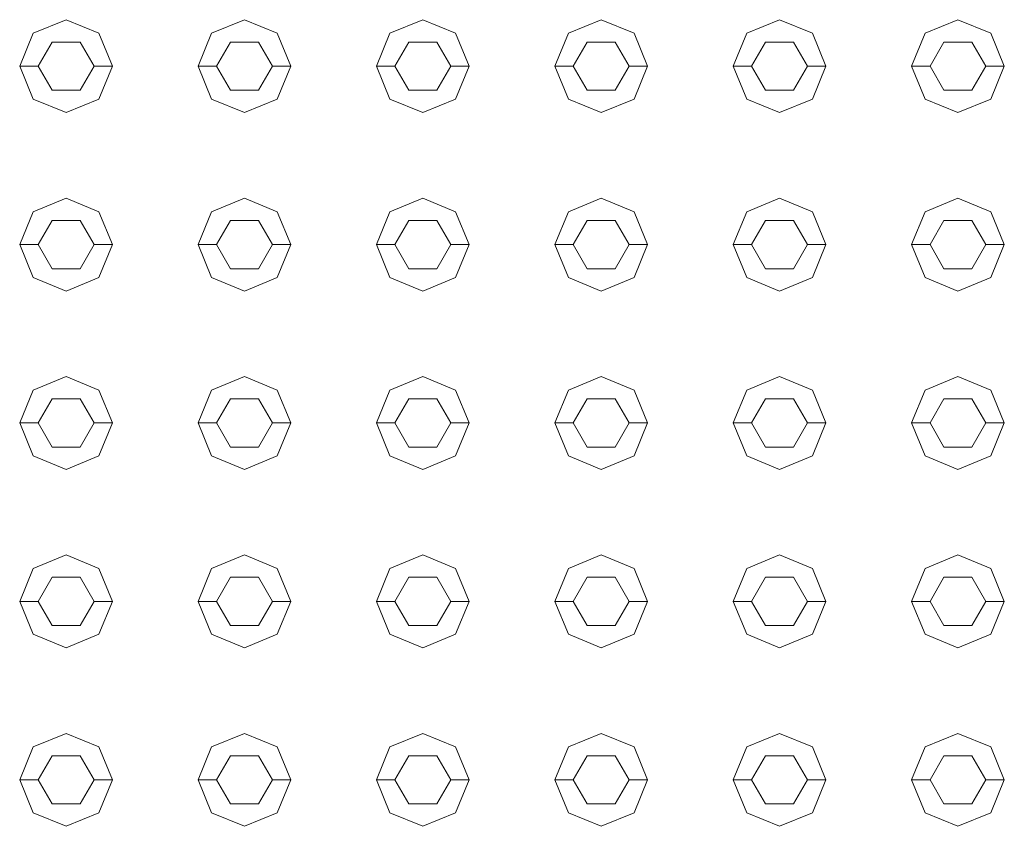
# Model space of a CAD drawing. Header units: millimetres. Extents: x 2 to 902, y -447 to 199.
# Tile 495 of 656: x 20.092 to 20.622, y 159.678 to 160.112. Entities that reach past the tile are written whole.
import ezdxf

# ---------------------------------------------------------------- set-up
doc = ezdxf.new("R2010")
doc.units = ezdxf.units.MM
doc.header["$MEASUREMENT"] = 0
doc.layers.add('IFC-Elemento construtivo genérico-Contorno', color=253, linetype='Continuous', lineweight=5)

msp = doc.modelspace()

# ---------------------------------------------------------------- linework, layer by layer
at = {"layer": 'IFC-Elemento construtivo genérico-Contorno', "color": 7, "lineweight": 5}
for p, q in [((20.09943, 160.10511), (20.11711, 160.11243)), ((20.09943, 160.10511), (20.11711, 160.11243)), ((20.11711, 160.11243), (20.13478, 160.10511)), ((20.11711, 160.11243), (20.13478, 160.10511)), ((20.19543, 160.10511), (20.21311, 160.11243)), ((20.19543, 160.10511), (20.21311, 160.11243)), ((20.21311, 160.11243), (20.23078, 160.10511)), ((20.21311, 160.11243), (20.23078, 160.10511)), ((20.29143, 160.10511), (20.30911, 160.11243)), ((20.29143, 160.10511), (20.30911, 160.11243)), ((20.30911, 160.11243), (20.32678, 160.10511)), ((20.30911, 160.11243), (20.32678, 160.10511)), ((20.38743, 160.10511), (20.4051, 160.11243)), ((20.38743, 160.10511), (20.4051, 160.11243)), ((20.4051, 160.11243), (20.42279, 160.10511)), ((20.4051, 160.11243), (20.42279, 160.10511)), ((20.48343, 160.10511), (20.50111, 160.11243)), ((20.48343, 160.10511), (20.50111, 160.11243)), ((20.50111, 160.11243), (20.51878, 160.10511)), ((20.50111, 160.11243), (20.51878, 160.10511)), ((20.57943, 160.10511), (20.59711, 160.11243)), ((20.57943, 160.10511), (20.59711, 160.11243)), ((20.59711, 160.11243), (20.61478, 160.10511)), ((20.59711, 160.11243), (20.61478, 160.10511)), ((20.09211, 160.08743), (20.09943, 160.10511)), ((20.09211, 160.08743), (20.09943, 160.10511)), ((20.13478, 160.10511), (20.14211, 160.08743)), ((20.13478, 160.10511), (20.14211, 160.08743)), ((20.18811, 160.08743), (20.19543, 160.10511)), ((20.18811, 160.08743), (20.19543, 160.10511)), ((20.23078, 160.10511), (20.23811, 160.08743)), ((20.23078, 160.10511), (20.23811, 160.08743)), ((20.28411, 160.08743), (20.29143, 160.10511)), ((20.28411, 160.08743), (20.29143, 160.10511)), ((20.32678, 160.10511), (20.33411, 160.08743)), ((20.32678, 160.10511), (20.33411, 160.08743)), ((20.3801, 160.08743), (20.38743, 160.10511)), ((20.3801, 160.08743), (20.38743, 160.10511)), ((20.42279, 160.10511), (20.4301, 160.08743)), ((20.42279, 160.10511), (20.4301, 160.08743)), ((20.47611, 160.08743), (20.48343, 160.10511)), ((20.47611, 160.08743), (20.48343, 160.10511)), ((20.51878, 160.10511), (20.52611, 160.08743)), ((20.51878, 160.10511), (20.52611, 160.08743)), ((20.57211, 160.08743), (20.57943, 160.10511)), ((20.57211, 160.08743), (20.57943, 160.10511)), ((20.61478, 160.10511), (20.62211, 160.08743)), ((20.61478, 160.10511), (20.62211, 160.08743)), ((20.10211, 160.08743), (20.10961, 160.10042)), ((20.10211, 160.08743), (20.10961, 160.10042)), ((20.10961, 160.10042), (20.12461, 160.10042)), ((20.10961, 160.10042), (20.12461, 160.10042)), ((20.12461, 160.10042), (20.13211, 160.08743)), ((20.12461, 160.10042), (20.13211, 160.08743)), ((20.19811, 160.08743), (20.20561, 160.10042)), ((20.19811, 160.08743), (20.20561, 160.10042)), ((20.20561, 160.10042), (20.22061, 160.10042)), ((20.20561, 160.10042), (20.22061, 160.10042)), ((20.22061, 160.10042), (20.22811, 160.08743)), ((20.22061, 160.10042), (20.22811, 160.08743)), ((20.29411, 160.08743), (20.30161, 160.10042)), ((20.29411, 160.08743), (20.30161, 160.10042)), ((20.30161, 160.10042), (20.31661, 160.10042)), ((20.30161, 160.10042), (20.31661, 160.10042)), ((20.31661, 160.10042), (20.32411, 160.08743)), ((20.31661, 160.10042), (20.32411, 160.08743)), ((20.3901, 160.08743), (20.3976, 160.10042)), ((20.3901, 160.08743), (20.3976, 160.10042)), ((20.3976, 160.10042), (20.4126, 160.10042)), ((20.3976, 160.10042), (20.4126, 160.10042)), ((20.4126, 160.10042), (20.4201, 160.08743)), ((20.4126, 160.10042), (20.4201, 160.08743)), ((20.48611, 160.08743), (20.49361, 160.10042)), ((20.48611, 160.08743), (20.49361, 160.10042)), ((20.49361, 160.10042), (20.50861, 160.10042)), ((20.49361, 160.10042), (20.50861, 160.10042)), ((20.50861, 160.10042), (20.51611, 160.08743)), ((20.50861, 160.10042), (20.51611, 160.08743)), ((20.58211, 160.08743), (20.58961, 160.10042)), ((20.58211, 160.08743), (20.58961, 160.10042)), ((20.58961, 160.10042), (20.60461, 160.10042)), ((20.58961, 160.10042), (20.60461, 160.10042)), ((20.60461, 160.10042), (20.61211, 160.08743)), ((20.60461, 160.10042), (20.61211, 160.08743)), ((20.09211, 160.08743), (20.10211, 160.08743)), ((20.09211, 160.08743), (20.09943, 160.06975)), ((20.09211, 160.08743), (20.10211, 160.08743)), ((20.09211, 160.08743), (20.09943, 160.06975)), ((20.10211, 160.08743), (20.10961, 160.07444)), ((20.10211, 160.08743), (20.10961, 160.07444)), ((20.12461, 160.07444), (20.13211, 160.08743)), ((20.12461, 160.07444), (20.13211, 160.08743)), ((20.13211, 160.08743), (20.14211, 160.08743)), ((20.13211, 160.08743), (20.14211, 160.08743)), ((20.13478, 160.06975), (20.14211, 160.08743)), ((20.13478, 160.06975), (20.14211, 160.08743)), ((20.18811, 160.08743), (20.19811, 160.08743)), ((20.18811, 160.08743), (20.19543, 160.06975)), ((20.18811, 160.08743), (20.19811, 160.08743)), ((20.18811, 160.08743), (20.19543, 160.06975)), ((20.19811, 160.08743), (20.20561, 160.07444)), ((20.19811, 160.08743), (20.20561, 160.07444)), ((20.22061, 160.07444), (20.22811, 160.08743)), ((20.22061, 160.07444), (20.22811, 160.08743)), ((20.22811, 160.08743), (20.23811, 160.08743)), ((20.22811, 160.08743), (20.23811, 160.08743)), ((20.23078, 160.06975), (20.23811, 160.08743)), ((20.23078, 160.06975), (20.23811, 160.08743)), ((20.28411, 160.08743), (20.29411, 160.08743)), ((20.28411, 160.08743), (20.29143, 160.06975)), ((20.28411, 160.08743), (20.29411, 160.08743)), ((20.28411, 160.08743), (20.29143, 160.06975)), ((20.29411, 160.08743), (20.30161, 160.07444)), ((20.29411, 160.08743), (20.30161, 160.07444)), ((20.31661, 160.07444), (20.32411, 160.08743)), ((20.31661, 160.07444), (20.32411, 160.08743)), ((20.32411, 160.08743), (20.33411, 160.08743)), ((20.32411, 160.08743), (20.33411, 160.08743)), ((20.32678, 160.06975), (20.33411, 160.08743)), ((20.32678, 160.06975), (20.33411, 160.08743)), ((20.3801, 160.08743), (20.3901, 160.08743)), ((20.3801, 160.08743), (20.38743, 160.06975)), ((20.3801, 160.08743), (20.3901, 160.08743)), ((20.3801, 160.08743), (20.38743, 160.06975)), ((20.3901, 160.08743), (20.3976, 160.07444)), ((20.3901, 160.08743), (20.3976, 160.07444)), ((20.4126, 160.07444), (20.4201, 160.08743)), ((20.4126, 160.07444), (20.4201, 160.08743)), ((20.4201, 160.08743), (20.4301, 160.08743)), ((20.4201, 160.08743), (20.4301, 160.08743)), ((20.42279, 160.06975), (20.4301, 160.08743)), ((20.42279, 160.06975), (20.4301, 160.08743)), ((20.47611, 160.08743), (20.48611, 160.08743)), ((20.47611, 160.08743), (20.48343, 160.06975)), ((20.47611, 160.08743), (20.48611, 160.08743)), ((20.47611, 160.08743), (20.48343, 160.06975)), ((20.48611, 160.08743), (20.49361, 160.07444)), ((20.48611, 160.08743), (20.49361, 160.07444)), ((20.50861, 160.07444), (20.51611, 160.08743)), ((20.50861, 160.07444), (20.51611, 160.08743)), ((20.51611, 160.08743), (20.52611, 160.08743)), ((20.51611, 160.08743), (20.52611, 160.08743)), ((20.51878, 160.06975), (20.52611, 160.08743)), ((20.51878, 160.06975), (20.52611, 160.08743)), ((20.57211, 160.08743), (20.58211, 160.08743)), ((20.57211, 160.08743), (20.57943, 160.06975)), ((20.57211, 160.08743), (20.58211, 160.08743)), ((20.57211, 160.08743), (20.57943, 160.06975)), ((20.58211, 160.08743), (20.58961, 160.07444)), ((20.58211, 160.08743), (20.58961, 160.07444)), ((20.60461, 160.07444), (20.61211, 160.08743)), ((20.60461, 160.07444), (20.61211, 160.08743)), ((20.61211, 160.08743), (20.62211, 160.08743)), ((20.61211, 160.08743), (20.62211, 160.08743)), ((20.61478, 160.06975), (20.62211, 160.08743)), ((20.61478, 160.06975), (20.62211, 160.08743)), ((20.10961, 160.07444), (20.12461, 160.07444)), ((20.10961, 160.07444), (20.12461, 160.07444)), ((20.20561, 160.07444), (20.22061, 160.07444)), ((20.20561, 160.07444), (20.22061, 160.07444)), ((20.30161, 160.07444), (20.31661, 160.07444)), ((20.30161, 160.07444), (20.31661, 160.07444)), ((20.3976, 160.07444), (20.4126, 160.07444)), ((20.3976, 160.07444), (20.4126, 160.07444)), ((20.49361, 160.07444), (20.50861, 160.07444)), ((20.49361, 160.07444), (20.50861, 160.07444)), ((20.58961, 160.07444), (20.60461, 160.07444)), ((20.58961, 160.07444), (20.60461, 160.07444)), ((20.09943, 160.06975), (20.11711, 160.06243)), ((20.09943, 160.06975), (20.11711, 160.06243)), ((20.11711, 160.06243), (20.13478, 160.06975)), ((20.11711, 160.06243), (20.13478, 160.06975)), ((20.19543, 160.06975), (20.21311, 160.06243)), ((20.19543, 160.06975), (20.21311, 160.06243)), ((20.21311, 160.06243), (20.23078, 160.06975)), ((20.21311, 160.06243), (20.23078, 160.06975)), ((20.29143, 160.06975), (20.30911, 160.06243)), ((20.29143, 160.06975), (20.30911, 160.06243)), ((20.30911, 160.06243), (20.32678, 160.06975)), ((20.30911, 160.06243), (20.32678, 160.06975)), ((20.38743, 160.06975), (20.4051, 160.06243)), ((20.38743, 160.06975), (20.4051, 160.06243)), ((20.4051, 160.06243), (20.42279, 160.06975)), ((20.4051, 160.06243), (20.42279, 160.06975)), ((20.48343, 160.06975), (20.50111, 160.06243)), ((20.48343, 160.06975), (20.50111, 160.06243)), ((20.50111, 160.06243), (20.51878, 160.06975)), ((20.50111, 160.06243), (20.51878, 160.06975)), ((20.57943, 160.06975), (20.59711, 160.06243)), ((20.57943, 160.06975), (20.59711, 160.06243)), ((20.59711, 160.06243), (20.61478, 160.06975)), ((20.59711, 160.06243), (20.61478, 160.06975)), ((20.09943, 160.00911), (20.11711, 160.01643)), ((20.09943, 160.00911), (20.11711, 160.01643)), ((20.11711, 160.01643), (20.13478, 160.00911)), ((20.11711, 160.01643), (20.13478, 160.00911)), ((20.19543, 160.00911), (20.21311, 160.01643)), ((20.19543, 160.00911), (20.21311, 160.01643)), ((20.21311, 160.01643), (20.23078, 160.00911)), ((20.21311, 160.01643), (20.23078, 160.00911)), ((20.29143, 160.00911), (20.30911, 160.01643)), ((20.29143, 160.00911), (20.30911, 160.01643)), ((20.30911, 160.01643), (20.32678, 160.00911)), ((20.30911, 160.01643), (20.32678, 160.00911)), ((20.38743, 160.00911), (20.4051, 160.01643)), ((20.38743, 160.00911), (20.4051, 160.01643)), ((20.4051, 160.01643), (20.42279, 160.00911)), ((20.4051, 160.01643), (20.42279, 160.00911)), ((20.48343, 160.00911), (20.50111, 160.01643)), ((20.48343, 160.00911), (20.50111, 160.01643)), ((20.50111, 160.01643), (20.51878, 160.00911)), ((20.50111, 160.01643), (20.51878, 160.00911)), ((20.57943, 160.00911), (20.59711, 160.01643)), ((20.57943, 160.00911), (20.59711, 160.01643)), ((20.59711, 160.01643), (20.61478, 160.00911)), ((20.59711, 160.01643), (20.61478, 160.00911)), ((20.09211, 159.99143), (20.09943, 160.00911)), ((20.09211, 159.99143), (20.09943, 160.00911)), ((20.13478, 160.00911), (20.14211, 159.99143)), ((20.13478, 160.00911), (20.14211, 159.99143)), ((20.18811, 159.99143), (20.19543, 160.00911)), ((20.18811, 159.99143), (20.19543, 160.00911)), ((20.23078, 160.00911), (20.23811, 159.99143)), ((20.23078, 160.00911), (20.23811, 159.99143)), ((20.28411, 159.99143), (20.29143, 160.00911)), ((20.28411, 159.99143), (20.29143, 160.00911)), ((20.32678, 160.00911), (20.33411, 159.99143)), ((20.32678, 160.00911), (20.33411, 159.99143)), ((20.3801, 159.99143), (20.38743, 160.00911)), ((20.3801, 159.99143), (20.38743, 160.00911)), ((20.42279, 160.00911), (20.4301, 159.99143)), ((20.42279, 160.00911), (20.4301, 159.99143)), ((20.47611, 159.99143), (20.48343, 160.00911)), ((20.47611, 159.99143), (20.48343, 160.00911)), ((20.51878, 160.00911), (20.52611, 159.99143)), ((20.51878, 160.00911), (20.52611, 159.99143)), ((20.57211, 159.99143), (20.57943, 160.00911)), ((20.57211, 159.99143), (20.57943, 160.00911)), ((20.61478, 160.00911), (20.62211, 159.99143)), ((20.61478, 160.00911), (20.62211, 159.99143)), ((20.10211, 159.99143), (20.10961, 160.00442)), ((20.10211, 159.99143), (20.10961, 160.00442)), ((20.10961, 160.00442), (20.12461, 160.00442)), ((20.10961, 160.00442), (20.12461, 160.00442)), ((20.12461, 160.00442), (20.13211, 159.99143)), ((20.12461, 160.00442), (20.13211, 159.99143)), ((20.19811, 159.99143), (20.20561, 160.00442)), ((20.19811, 159.99143), (20.20561, 160.00442)), ((20.20561, 160.00442), (20.22061, 160.00442)), ((20.20561, 160.00442), (20.22061, 160.00442)), ((20.22061, 160.00442), (20.22811, 159.99143)), ((20.22061, 160.00442), (20.22811, 159.99143)), ((20.29411, 159.99143), (20.30161, 160.00442)), ((20.29411, 159.99143), (20.30161, 160.00442)), ((20.30161, 160.00442), (20.31661, 160.00442)), ((20.30161, 160.00442), (20.31661, 160.00442)), ((20.31661, 160.00442), (20.32411, 159.99143)), ((20.31661, 160.00442), (20.32411, 159.99143)), ((20.3901, 159.99143), (20.3976, 160.00442)), ((20.3901, 159.99143), (20.3976, 160.00442)), ((20.3976, 160.00442), (20.4126, 160.00442)), ((20.3976, 160.00442), (20.4126, 160.00442)), ((20.4126, 160.00442), (20.4201, 159.99143)), ((20.4126, 160.00442), (20.4201, 159.99143)), ((20.48611, 159.99143), (20.49361, 160.00442)), ((20.48611, 159.99143), (20.49361, 160.00442)), ((20.49361, 160.00442), (20.50861, 160.00442)), ((20.49361, 160.00442), (20.50861, 160.00442)), ((20.50861, 160.00442), (20.51611, 159.99143)), ((20.50861, 160.00442), (20.51611, 159.99143)), ((20.58211, 159.99143), (20.58961, 160.00442)), ((20.58211, 159.99143), (20.58961, 160.00442)), ((20.58961, 160.00442), (20.60461, 160.00442)), ((20.58961, 160.00442), (20.60461, 160.00442)), ((20.60461, 160.00442), (20.61211, 159.99143)), ((20.60461, 160.00442), (20.61211, 159.99143)), ((20.09211, 159.99143), (20.10211, 159.99143)), ((20.09211, 159.99143), (20.09943, 159.97375)), ((20.09211, 159.99143), (20.10211, 159.99143)), ((20.09211, 159.99143), (20.09943, 159.97375)), ((20.10211, 159.99143), (20.10961, 159.97844)), ((20.10211, 159.99143), (20.10961, 159.97844)), ((20.12461, 159.97844), (20.13211, 159.99143)), ((20.12461, 159.97844), (20.13211, 159.99143)), ((20.13211, 159.99143), (20.14211, 159.99143)), ((20.13211, 159.99143), (20.14211, 159.99143)), ((20.13478, 159.97375), (20.14211, 159.99143)), ((20.13478, 159.97375), (20.14211, 159.99143)), ((20.18811, 159.99143), (20.19811, 159.99143)), ((20.18811, 159.99143), (20.19543, 159.97375)), ((20.18811, 159.99143), (20.19811, 159.99143)), ((20.18811, 159.99143), (20.19543, 159.97375)), ((20.19811, 159.99143), (20.20561, 159.97844)), ((20.19811, 159.99143), (20.20561, 159.97844)), ((20.22061, 159.97844), (20.22811, 159.99143)), ((20.22061, 159.97844), (20.22811, 159.99143)), ((20.22811, 159.99143), (20.23811, 159.99143)), ((20.22811, 159.99143), (20.23811, 159.99143)), ((20.23078, 159.97375), (20.23811, 159.99143)), ((20.23078, 159.97375), (20.23811, 159.99143)), ((20.28411, 159.99143), (20.29411, 159.99143)), ((20.28411, 159.99143), (20.29143, 159.97375)), ((20.28411, 159.99143), (20.29411, 159.99143)), ((20.28411, 159.99143), (20.29143, 159.97375)), ((20.29411, 159.99143), (20.30161, 159.97844)), ((20.29411, 159.99143), (20.30161, 159.97844)), ((20.31661, 159.97844), (20.32411, 159.99143)), ((20.31661, 159.97844), (20.32411, 159.99143)), ((20.32411, 159.99143), (20.33411, 159.99143)), ((20.32411, 159.99143), (20.33411, 159.99143)), ((20.32678, 159.97375), (20.33411, 159.99143)), ((20.32678, 159.97375), (20.33411, 159.99143)), ((20.3801, 159.99143), (20.3901, 159.99143)), ((20.3801, 159.99143), (20.38743, 159.97375)), ((20.3801, 159.99143), (20.3901, 159.99143)), ((20.3801, 159.99143), (20.38743, 159.97375)), ((20.3901, 159.99143), (20.3976, 159.97844)), ((20.3901, 159.99143), (20.3976, 159.97844)), ((20.4126, 159.97844), (20.4201, 159.99143)), ((20.4126, 159.97844), (20.4201, 159.99143)), ((20.4201, 159.99143), (20.4301, 159.99143)), ((20.4201, 159.99143), (20.4301, 159.99143)), ((20.42279, 159.97375), (20.4301, 159.99143)), ((20.42279, 159.97375), (20.4301, 159.99143)), ((20.47611, 159.99143), (20.48611, 159.99143)), ((20.47611, 159.99143), (20.48343, 159.97375)), ((20.47611, 159.99143), (20.48611, 159.99143)), ((20.47611, 159.99143), (20.48343, 159.97375)), ((20.48611, 159.99143), (20.49361, 159.97844)), ((20.48611, 159.99143), (20.49361, 159.97844)), ((20.50861, 159.97844), (20.51611, 159.99143)), ((20.50861, 159.97844), (20.51611, 159.99143)), ((20.51611, 159.99143), (20.52611, 159.99143)), ((20.51611, 159.99143), (20.52611, 159.99143)), ((20.51878, 159.97375), (20.52611, 159.99143)), ((20.51878, 159.97375), (20.52611, 159.99143)), ((20.57211, 159.99143), (20.58211, 159.99143)), ((20.57211, 159.99143), (20.57943, 159.97375)), ((20.57211, 159.99143), (20.58211, 159.99143)), ((20.57211, 159.99143), (20.57943, 159.97375)), ((20.58211, 159.99143), (20.58961, 159.97844)), ((20.58211, 159.99143), (20.58961, 159.97844)), ((20.60461, 159.97844), (20.61211, 159.99143)), ((20.60461, 159.97844), (20.61211, 159.99143)), ((20.61211, 159.99143), (20.62211, 159.99143)), ((20.61211, 159.99143), (20.62211, 159.99143)), ((20.61478, 159.97375), (20.62211, 159.99143)), ((20.61478, 159.97375), (20.62211, 159.99143)), ((20.10961, 159.97844), (20.12461, 159.97844)), ((20.10961, 159.97844), (20.12461, 159.97844)), ((20.20561, 159.97844), (20.22061, 159.97844)), ((20.20561, 159.97844), (20.22061, 159.97844)), ((20.30161, 159.97844), (20.31661, 159.97844)), ((20.30161, 159.97844), (20.31661, 159.97844)), ((20.3976, 159.97844), (20.4126, 159.97844)), ((20.3976, 159.97844), (20.4126, 159.97844)), ((20.49361, 159.97844), (20.50861, 159.97844)), ((20.49361, 159.97844), (20.50861, 159.97844)), ((20.58961, 159.97844), (20.60461, 159.97844)), ((20.58961, 159.97844), (20.60461, 159.97844)), ((20.09943, 159.97375), (20.11711, 159.96643)), ((20.09943, 159.97375), (20.11711, 159.96643)), ((20.11711, 159.96643), (20.13478, 159.97375)), ((20.11711, 159.96643), (20.13478, 159.97375)), ((20.19543, 159.97375), (20.21311, 159.96643)), ((20.19543, 159.97375), (20.21311, 159.96643)), ((20.21311, 159.96643), (20.23078, 159.97375)), ((20.21311, 159.96643), (20.23078, 159.97375)), ((20.29143, 159.97375), (20.30911, 159.96643)), ((20.29143, 159.97375), (20.30911, 159.96643)), ((20.30911, 159.96643), (20.32678, 159.97375)), ((20.30911, 159.96643), (20.32678, 159.97375)), ((20.38743, 159.97375), (20.4051, 159.96643)), ((20.38743, 159.97375), (20.4051, 159.96643)), ((20.4051, 159.96643), (20.42279, 159.97375)), ((20.4051, 159.96643), (20.42279, 159.97375)), ((20.48343, 159.97375), (20.50111, 159.96643)), ((20.48343, 159.97375), (20.50111, 159.96643)), ((20.50111, 159.96643), (20.51878, 159.97375)), ((20.50111, 159.96643), (20.51878, 159.97375)), ((20.57943, 159.97375), (20.59711, 159.96643)), ((20.57943, 159.97375), (20.59711, 159.96643)), ((20.59711, 159.96643), (20.61478, 159.97375)), ((20.59711, 159.96643), (20.61478, 159.97375)), ((20.09943, 159.91311), (20.11711, 159.92043)), ((20.09943, 159.91311), (20.11711, 159.92043)), ((20.11711, 159.92043), (20.13478, 159.91311)), ((20.11711, 159.92043), (20.13478, 159.91311)), ((20.19543, 159.91311), (20.21311, 159.92043)), ((20.19543, 159.91311), (20.21311, 159.92043)), ((20.21311, 159.92043), (20.23078, 159.91311)), ((20.21311, 159.92043), (20.23078, 159.91311)), ((20.29143, 159.91311), (20.30911, 159.92043)), ((20.29143, 159.91311), (20.30911, 159.92043)), ((20.30911, 159.92043), (20.32678, 159.91311)), ((20.30911, 159.92043), (20.32678, 159.91311)), ((20.38743, 159.91311), (20.4051, 159.92043)), ((20.38743, 159.91311), (20.4051, 159.92043)), ((20.4051, 159.92043), (20.42279, 159.91311)), ((20.4051, 159.92043), (20.42279, 159.91311)), ((20.48343, 159.91311), (20.50111, 159.92043)), ((20.48343, 159.91311), (20.50111, 159.92043)), ((20.50111, 159.92043), (20.51878, 159.91311)), ((20.50111, 159.92043), (20.51878, 159.91311)), ((20.57943, 159.91311), (20.59711, 159.92043)), ((20.57943, 159.91311), (20.59711, 159.92043)), ((20.59711, 159.92043), (20.61478, 159.91311)), ((20.59711, 159.92043), (20.61478, 159.91311)), ((20.09211, 159.89543), (20.09943, 159.91311)), ((20.09211, 159.89543), (20.09943, 159.91311)), ((20.13478, 159.91311), (20.14211, 159.89543)), ((20.13478, 159.91311), (20.14211, 159.89543)), ((20.18811, 159.89543), (20.19543, 159.91311)), ((20.18811, 159.89543), (20.19543, 159.91311)), ((20.23078, 159.91311), (20.23811, 159.89543)), ((20.23078, 159.91311), (20.23811, 159.89543)), ((20.28411, 159.89543), (20.29143, 159.91311)), ((20.28411, 159.89543), (20.29143, 159.91311)), ((20.32678, 159.91311), (20.33411, 159.89543)), ((20.32678, 159.91311), (20.33411, 159.89543)), ((20.3801, 159.89543), (20.38743, 159.91311)), ((20.3801, 159.89543), (20.38743, 159.91311)), ((20.42279, 159.91311), (20.4301, 159.89543)), ((20.42279, 159.91311), (20.4301, 159.89543)), ((20.47611, 159.89543), (20.48343, 159.91311)), ((20.47611, 159.89543), (20.48343, 159.91311)), ((20.51878, 159.91311), (20.52611, 159.89543)), ((20.51878, 159.91311), (20.52611, 159.89543)), ((20.57211, 159.89543), (20.57943, 159.91311)), ((20.57211, 159.89543), (20.57943, 159.91311)), ((20.61478, 159.91311), (20.62211, 159.89543)), ((20.61478, 159.91311), (20.62211, 159.89543)), ((20.10211, 159.89543), (20.10961, 159.90842)), ((20.10211, 159.89543), (20.10961, 159.90842)), ((20.10961, 159.90842), (20.12461, 159.90842)), ((20.10961, 159.90842), (20.12461, 159.90842)), ((20.12461, 159.90842), (20.13211, 159.89543)), ((20.12461, 159.90842), (20.13211, 159.89543)), ((20.19811, 159.89543), (20.20561, 159.90842)), ((20.19811, 159.89543), (20.20561, 159.90842)), ((20.20561, 159.90842), (20.22061, 159.90842)), ((20.20561, 159.90842), (20.22061, 159.90842)), ((20.22061, 159.90842), (20.22811, 159.89543)), ((20.22061, 159.90842), (20.22811, 159.89543)), ((20.29411, 159.89543), (20.30161, 159.90842)), ((20.29411, 159.89543), (20.30161, 159.90842)), ((20.30161, 159.90842), (20.31661, 159.90842)), ((20.30161, 159.90842), (20.31661, 159.90842)), ((20.31661, 159.90842), (20.32411, 159.89543)), ((20.31661, 159.90842), (20.32411, 159.89543)), ((20.3901, 159.89543), (20.3976, 159.90842)), ((20.3901, 159.89543), (20.3976, 159.90842)), ((20.3976, 159.90842), (20.4126, 159.90842)), ((20.3976, 159.90842), (20.4126, 159.90842)), ((20.4126, 159.90842), (20.4201, 159.89543)), ((20.4126, 159.90842), (20.4201, 159.89543)), ((20.48611, 159.89543), (20.49361, 159.90842)), ((20.48611, 159.89543), (20.49361, 159.90842)), ((20.49361, 159.90842), (20.50861, 159.90842)), ((20.49361, 159.90842), (20.50861, 159.90842)), ((20.50861, 159.90842), (20.51611, 159.89543)), ((20.50861, 159.90842), (20.51611, 159.89543)), ((20.58211, 159.89543), (20.58961, 159.90842)), ((20.58211, 159.89543), (20.58961, 159.90842)), ((20.58961, 159.90842), (20.60461, 159.90842)), ((20.58961, 159.90842), (20.60461, 159.90842)), ((20.60461, 159.90842), (20.61211, 159.89543)), ((20.60461, 159.90842), (20.61211, 159.89543)), ((20.09211, 159.89543), (20.10211, 159.89543)), ((20.09211, 159.89543), (20.09943, 159.87775)), ((20.09211, 159.89543), (20.10211, 159.89543)), ((20.09211, 159.89543), (20.09943, 159.87775)), ((20.10211, 159.89543), (20.10961, 159.88244)), ((20.10211, 159.89543), (20.10961, 159.88244)), ((20.12461, 159.88244), (20.13211, 159.89543)), ((20.12461, 159.88244), (20.13211, 159.89543)), ((20.13211, 159.89543), (20.14211, 159.89543)), ((20.13211, 159.89543), (20.14211, 159.89543)), ((20.13478, 159.87775), (20.14211, 159.89543)), ((20.13478, 159.87775), (20.14211, 159.89543)), ((20.18811, 159.89543), (20.19811, 159.89543)), ((20.18811, 159.89543), (20.19543, 159.87775)), ((20.18811, 159.89543), (20.19811, 159.89543)), ((20.18811, 159.89543), (20.19543, 159.87775)), ((20.19811, 159.89543), (20.20561, 159.88244)), ((20.19811, 159.89543), (20.20561, 159.88244)), ((20.22061, 159.88244), (20.22811, 159.89543)), ((20.22061, 159.88244), (20.22811, 159.89543)), ((20.22811, 159.89543), (20.23811, 159.89543)), ((20.22811, 159.89543), (20.23811, 159.89543)), ((20.23078, 159.87775), (20.23811, 159.89543)), ((20.23078, 159.87775), (20.23811, 159.89543)), ((20.28411, 159.89543), (20.29411, 159.89543)), ((20.28411, 159.89543), (20.29143, 159.87775)), ((20.28411, 159.89543), (20.29411, 159.89543)), ((20.28411, 159.89543), (20.29143, 159.87775)), ((20.29411, 159.89543), (20.30161, 159.88244)), ((20.29411, 159.89543), (20.30161, 159.88244)), ((20.31661, 159.88244), (20.32411, 159.89543)), ((20.31661, 159.88244), (20.32411, 159.89543)), ((20.32411, 159.89543), (20.33411, 159.89543)), ((20.32411, 159.89543), (20.33411, 159.89543)), ((20.32678, 159.87775), (20.33411, 159.89543)), ((20.32678, 159.87775), (20.33411, 159.89543)), ((20.3801, 159.89543), (20.3901, 159.89543)), ((20.3801, 159.89543), (20.38743, 159.87775)), ((20.3801, 159.89543), (20.3901, 159.89543)), ((20.3801, 159.89543), (20.38743, 159.87775)), ((20.3901, 159.89543), (20.3976, 159.88244)), ((20.3901, 159.89543), (20.3976, 159.88244)), ((20.4126, 159.88244), (20.4201, 159.89543)), ((20.4126, 159.88244), (20.4201, 159.89543)), ((20.4201, 159.89543), (20.4301, 159.89543)), ((20.4201, 159.89543), (20.4301, 159.89543)), ((20.42279, 159.87775), (20.4301, 159.89543)), ((20.42279, 159.87775), (20.4301, 159.89543)), ((20.47611, 159.89543), (20.48611, 159.89543)), ((20.47611, 159.89543), (20.48343, 159.87775)), ((20.47611, 159.89543), (20.48611, 159.89543)), ((20.47611, 159.89543), (20.48343, 159.87775)), ((20.48611, 159.89543), (20.49361, 159.88244)), ((20.48611, 159.89543), (20.49361, 159.88244)), ((20.50861, 159.88244), (20.51611, 159.89543)), ((20.50861, 159.88244), (20.51611, 159.89543)), ((20.51611, 159.89543), (20.52611, 159.89543)), ((20.51611, 159.89543), (20.52611, 159.89543)), ((20.51878, 159.87775), (20.52611, 159.89543)), ((20.51878, 159.87775), (20.52611, 159.89543)), ((20.57211, 159.89543), (20.58211, 159.89543)), ((20.57211, 159.89543), (20.57943, 159.87775)), ((20.57211, 159.89543), (20.58211, 159.89543)), ((20.57211, 159.89543), (20.57943, 159.87775)), ((20.58211, 159.89543), (20.58961, 159.88244)), ((20.58211, 159.89543), (20.58961, 159.88244)), ((20.60461, 159.88244), (20.61211, 159.89543)), ((20.60461, 159.88244), (20.61211, 159.89543)), ((20.61211, 159.89543), (20.62211, 159.89543)), ((20.61211, 159.89543), (20.62211, 159.89543)), ((20.61478, 159.87775), (20.62211, 159.89543)), ((20.61478, 159.87775), (20.62211, 159.89543)), ((20.10961, 159.88244), (20.12461, 159.88244)), ((20.10961, 159.88244), (20.12461, 159.88244)), ((20.20561, 159.88244), (20.22061, 159.88244)), ((20.20561, 159.88244), (20.22061, 159.88244)), ((20.30161, 159.88244), (20.31661, 159.88244)), ((20.30161, 159.88244), (20.31661, 159.88244)), ((20.3976, 159.88244), (20.4126, 159.88244)), ((20.3976, 159.88244), (20.4126, 159.88244)), ((20.49361, 159.88244), (20.50861, 159.88244)), ((20.49361, 159.88244), (20.50861, 159.88244)), ((20.58961, 159.88244), (20.60461, 159.88244)), ((20.58961, 159.88244), (20.60461, 159.88244)), ((20.09943, 159.87775), (20.11711, 159.87043)), ((20.09943, 159.87775), (20.11711, 159.87043)), ((20.11711, 159.87043), (20.13478, 159.87775)), ((20.11711, 159.87043), (20.13478, 159.87775)), ((20.19543, 159.87775), (20.21311, 159.87043)), ((20.19543, 159.87775), (20.21311, 159.87043)), ((20.21311, 159.87043), (20.23078, 159.87775)), ((20.21311, 159.87043), (20.23078, 159.87775)), ((20.29143, 159.87775), (20.30911, 159.87043)), ((20.29143, 159.87775), (20.30911, 159.87043)), ((20.30911, 159.87043), (20.32678, 159.87775)), ((20.30911, 159.87043), (20.32678, 159.87775)), ((20.38743, 159.87775), (20.4051, 159.87043)), ((20.38743, 159.87775), (20.4051, 159.87043)), ((20.4051, 159.87043), (20.42279, 159.87775)), ((20.4051, 159.87043), (20.42279, 159.87775)), ((20.48343, 159.87775), (20.50111, 159.87043)), ((20.48343, 159.87775), (20.50111, 159.87043)), ((20.50111, 159.87043), (20.51878, 159.87775)), ((20.50111, 159.87043), (20.51878, 159.87775)), ((20.57943, 159.87775), (20.59711, 159.87043)), ((20.57943, 159.87775), (20.59711, 159.87043)), ((20.59711, 159.87043), (20.61478, 159.87775)), ((20.59711, 159.87043), (20.61478, 159.87775)), ((20.09943, 159.8171), (20.11711, 159.82443)), ((20.09943, 159.8171), (20.11711, 159.82443)), ((20.11711, 159.82443), (20.13478, 159.8171)), ((20.11711, 159.82443), (20.13478, 159.8171)), ((20.19543, 159.8171), (20.21311, 159.82443)), ((20.19543, 159.8171), (20.21311, 159.82443)), ((20.21311, 159.82443), (20.23078, 159.8171)), ((20.21311, 159.82443), (20.23078, 159.8171)), ((20.29143, 159.8171), (20.30911, 159.82443)), ((20.29143, 159.8171), (20.30911, 159.82443)), ((20.30911, 159.82443), (20.32678, 159.8171)), ((20.30911, 159.82443), (20.32678, 159.8171)), ((20.38743, 159.8171), (20.4051, 159.82443)), ((20.38743, 159.8171), (20.4051, 159.82443)), ((20.4051, 159.82443), (20.42279, 159.8171)), ((20.4051, 159.82443), (20.42279, 159.8171)), ((20.48343, 159.8171), (20.50111, 159.82443)), ((20.48343, 159.8171), (20.50111, 159.82443)), ((20.50111, 159.82443), (20.51878, 159.8171)), ((20.50111, 159.82443), (20.51878, 159.8171)), ((20.57943, 159.8171), (20.59711, 159.82443)), ((20.57943, 159.8171), (20.59711, 159.82443)), ((20.59711, 159.82443), (20.61478, 159.8171)), ((20.59711, 159.82443), (20.61478, 159.8171)), ((20.09211, 159.79943), (20.09943, 159.8171)), ((20.09211, 159.79943), (20.09943, 159.8171)), ((20.13478, 159.8171), (20.14211, 159.79943)), ((20.13478, 159.8171), (20.14211, 159.79943)), ((20.18811, 159.79943), (20.19543, 159.8171)), ((20.18811, 159.79943), (20.19543, 159.8171)), ((20.23078, 159.8171), (20.23811, 159.79943)), ((20.23078, 159.8171), (20.23811, 159.79943)), ((20.28411, 159.79943), (20.29143, 159.8171)), ((20.28411, 159.79943), (20.29143, 159.8171)), ((20.32678, 159.8171), (20.33411, 159.79943)), ((20.32678, 159.8171), (20.33411, 159.79943)), ((20.3801, 159.79943), (20.38743, 159.8171)), ((20.3801, 159.79943), (20.38743, 159.8171)), ((20.42279, 159.8171), (20.4301, 159.79943)), ((20.42279, 159.8171), (20.4301, 159.79943)), ((20.47611, 159.79943), (20.48343, 159.8171)), ((20.47611, 159.79943), (20.48343, 159.8171)), ((20.51878, 159.8171), (20.52611, 159.79943)), ((20.51878, 159.8171), (20.52611, 159.79943)), ((20.57211, 159.79943), (20.57943, 159.8171)), ((20.57211, 159.79943), (20.57943, 159.8171)), ((20.61478, 159.8171), (20.62211, 159.79943)), ((20.61478, 159.8171), (20.62211, 159.79943)), ((20.10211, 159.79943), (20.10961, 159.81242)), ((20.10211, 159.79943), (20.10961, 159.81242)), ((20.10961, 159.81242), (20.12461, 159.81242)), ((20.10961, 159.81242), (20.12461, 159.81242)), ((20.12461, 159.81242), (20.13211, 159.79943)), ((20.12461, 159.81242), (20.13211, 159.79943)), ((20.19811, 159.79943), (20.20561, 159.81242)), ((20.19811, 159.79943), (20.20561, 159.81242)), ((20.20561, 159.81242), (20.22061, 159.81242)), ((20.20561, 159.81242), (20.22061, 159.81242)), ((20.22061, 159.81242), (20.22811, 159.79943)), ((20.22061, 159.81242), (20.22811, 159.79943)), ((20.29411, 159.79943), (20.30161, 159.81242)), ((20.29411, 159.79943), (20.30161, 159.81242)), ((20.30161, 159.81242), (20.31661, 159.81242)), ((20.30161, 159.81242), (20.31661, 159.81242)), ((20.31661, 159.81242), (20.32411, 159.79943)), ((20.31661, 159.81242), (20.32411, 159.79943)), ((20.3901, 159.79943), (20.3976, 159.81242)), ((20.3901, 159.79943), (20.3976, 159.81242)), ((20.3976, 159.81242), (20.4126, 159.81242)), ((20.3976, 159.81242), (20.4126, 159.81242)), ((20.4126, 159.81242), (20.4201, 159.79943)), ((20.4126, 159.81242), (20.4201, 159.79943)), ((20.48611, 159.79943), (20.49361, 159.81242)), ((20.48611, 159.79943), (20.49361, 159.81242)), ((20.49361, 159.81242), (20.50861, 159.81242)), ((20.49361, 159.81242), (20.50861, 159.81242)), ((20.50861, 159.81242), (20.51611, 159.79943)), ((20.50861, 159.81242), (20.51611, 159.79943)), ((20.58211, 159.79943), (20.58961, 159.81242)), ((20.58211, 159.79943), (20.58961, 159.81242)), ((20.58961, 159.81242), (20.60461, 159.81242)), ((20.58961, 159.81242), (20.60461, 159.81242)), ((20.60461, 159.81242), (20.61211, 159.79943)), ((20.60461, 159.81242), (20.61211, 159.79943)), ((20.09211, 159.79943), (20.10211, 159.79943)), ((20.09211, 159.79943), (20.09943, 159.78175)), ((20.09211, 159.79943), (20.10211, 159.79943)), ((20.09211, 159.79943), (20.09943, 159.78175)), ((20.10211, 159.79943), (20.10961, 159.78644)), ((20.10211, 159.79943), (20.10961, 159.78644)), ((20.12461, 159.78644), (20.13211, 159.79943)), ((20.12461, 159.78644), (20.13211, 159.79943)), ((20.13211, 159.79943), (20.14211, 159.79943)), ((20.13211, 159.79943), (20.14211, 159.79943)), ((20.13478, 159.78175), (20.14211, 159.79943)), ((20.13478, 159.78175), (20.14211, 159.79943)), ((20.18811, 159.79943), (20.19811, 159.79943)), ((20.18811, 159.79943), (20.19543, 159.78175)), ((20.18811, 159.79943), (20.19811, 159.79943)), ((20.18811, 159.79943), (20.19543, 159.78175)), ((20.19811, 159.79943), (20.20561, 159.78644)), ((20.19811, 159.79943), (20.20561, 159.78644)), ((20.22061, 159.78644), (20.22811, 159.79943)), ((20.22061, 159.78644), (20.22811, 159.79943)), ((20.22811, 159.79943), (20.23811, 159.79943)), ((20.22811, 159.79943), (20.23811, 159.79943)), ((20.23078, 159.78175), (20.23811, 159.79943)), ((20.23078, 159.78175), (20.23811, 159.79943)), ((20.28411, 159.79943), (20.29411, 159.79943)), ((20.28411, 159.79943), (20.29143, 159.78175)), ((20.28411, 159.79943), (20.29411, 159.79943)), ((20.28411, 159.79943), (20.29143, 159.78175)), ((20.29411, 159.79943), (20.30161, 159.78644)), ((20.29411, 159.79943), (20.30161, 159.78644)), ((20.31661, 159.78644), (20.32411, 159.79943)), ((20.31661, 159.78644), (20.32411, 159.79943)), ((20.32411, 159.79943), (20.33411, 159.79943)), ((20.32411, 159.79943), (20.33411, 159.79943)), ((20.32678, 159.78175), (20.33411, 159.79943)), ((20.32678, 159.78175), (20.33411, 159.79943)), ((20.3801, 159.79943), (20.3901, 159.79943)), ((20.3801, 159.79943), (20.38743, 159.78175)), ((20.3801, 159.79943), (20.3901, 159.79943)), ((20.3801, 159.79943), (20.38743, 159.78175)), ((20.3901, 159.79943), (20.3976, 159.78644)), ((20.3901, 159.79943), (20.3976, 159.78644)), ((20.4126, 159.78644), (20.4201, 159.79943)), ((20.4126, 159.78644), (20.4201, 159.79943)), ((20.4201, 159.79943), (20.4301, 159.79943)), ((20.4201, 159.79943), (20.4301, 159.79943)), ((20.42279, 159.78175), (20.4301, 159.79943)), ((20.42279, 159.78175), (20.4301, 159.79943)), ((20.47611, 159.79943), (20.48611, 159.79943)), ((20.47611, 159.79943), (20.48343, 159.78175)), ((20.47611, 159.79943), (20.48611, 159.79943)), ((20.47611, 159.79943), (20.48343, 159.78175)), ((20.48611, 159.79943), (20.49361, 159.78644)), ((20.48611, 159.79943), (20.49361, 159.78644)), ((20.50861, 159.78644), (20.51611, 159.79943)), ((20.50861, 159.78644), (20.51611, 159.79943)), ((20.51611, 159.79943), (20.52611, 159.79943)), ((20.51611, 159.79943), (20.52611, 159.79943)), ((20.51878, 159.78175), (20.52611, 159.79943)), ((20.51878, 159.78175), (20.52611, 159.79943)), ((20.57211, 159.79943), (20.58211, 159.79943)), ((20.57211, 159.79943), (20.57943, 159.78175)), ((20.57211, 159.79943), (20.58211, 159.79943)), ((20.57211, 159.79943), (20.57943, 159.78175)), ((20.58211, 159.79943), (20.58961, 159.78644)), ((20.58211, 159.79943), (20.58961, 159.78644)), ((20.60461, 159.78644), (20.61211, 159.79943)), ((20.60461, 159.78644), (20.61211, 159.79943)), ((20.61211, 159.79943), (20.62211, 159.79943)), ((20.61211, 159.79943), (20.62211, 159.79943)), ((20.61478, 159.78175), (20.62211, 159.79943)), ((20.61478, 159.78175), (20.62211, 159.79943)), ((20.10961, 159.78644), (20.12461, 159.78644)), ((20.10961, 159.78644), (20.12461, 159.78644)), ((20.20561, 159.78644), (20.22061, 159.78644)), ((20.20561, 159.78644), (20.22061, 159.78644)), ((20.30161, 159.78644), (20.31661, 159.78644)), ((20.30161, 159.78644), (20.31661, 159.78644)), ((20.3976, 159.78644), (20.4126, 159.78644)), ((20.3976, 159.78644), (20.4126, 159.78644)), ((20.49361, 159.78644), (20.50861, 159.78644)), ((20.49361, 159.78644), (20.50861, 159.78644)), ((20.58961, 159.78644), (20.60461, 159.78644)), ((20.58961, 159.78644), (20.60461, 159.78644)), ((20.09943, 159.78175), (20.11711, 159.77443)), ((20.09943, 159.78175), (20.11711, 159.77443)), ((20.11711, 159.77443), (20.13478, 159.78175)), ((20.11711, 159.77443), (20.13478, 159.78175)), ((20.19543, 159.78175), (20.21311, 159.77443)), ((20.19543, 159.78175), (20.21311, 159.77443)), ((20.21311, 159.77443), (20.23078, 159.78175)), ((20.21311, 159.77443), (20.23078, 159.78175)), ((20.29143, 159.78175), (20.30911, 159.77443)), ((20.29143, 159.78175), (20.30911, 159.77443)), ((20.30911, 159.77443), (20.32678, 159.78175)), ((20.30911, 159.77443), (20.32678, 159.78175)), ((20.38743, 159.78175), (20.4051, 159.77443)), ((20.38743, 159.78175), (20.4051, 159.77443)), ((20.4051, 159.77443), (20.42279, 159.78175)), ((20.4051, 159.77443), (20.42279, 159.78175)), ((20.48343, 159.78175), (20.50111, 159.77443)), ((20.48343, 159.78175), (20.50111, 159.77443)), ((20.50111, 159.77443), (20.51878, 159.78175)), ((20.50111, 159.77443), (20.51878, 159.78175)), ((20.57943, 159.78175), (20.59711, 159.77443)), ((20.57943, 159.78175), (20.59711, 159.77443)), ((20.59711, 159.77443), (20.61478, 159.78175)), ((20.59711, 159.77443), (20.61478, 159.78175)), ((20.09943, 159.72111), (20.11711, 159.72843)), ((20.09943, 159.72111), (20.11711, 159.72843)), ((20.11711, 159.72843), (20.13478, 159.72111)), ((20.11711, 159.72843), (20.13478, 159.72111)), ((20.19543, 159.72111), (20.21311, 159.72843)), ((20.19543, 159.72111), (20.21311, 159.72843)), ((20.21311, 159.72843), (20.23078, 159.72111)), ((20.21311, 159.72843), (20.23078, 159.72111)), ((20.29143, 159.72111), (20.30911, 159.72843)), ((20.29143, 159.72111), (20.30911, 159.72843)), ((20.30911, 159.72843), (20.32678, 159.72111)), ((20.30911, 159.72843), (20.32678, 159.72111)), ((20.38743, 159.72111), (20.4051, 159.72843)), ((20.38743, 159.72111), (20.4051, 159.72843)), ((20.4051, 159.72843), (20.42279, 159.72111)), ((20.4051, 159.72843), (20.42279, 159.72111)), ((20.48343, 159.72111), (20.50111, 159.72843)), ((20.48343, 159.72111), (20.50111, 159.72843)), ((20.50111, 159.72843), (20.51878, 159.72111)), ((20.50111, 159.72843), (20.51878, 159.72111)), ((20.57943, 159.72111), (20.59711, 159.72843)), ((20.57943, 159.72111), (20.59711, 159.72843)), ((20.59711, 159.72843), (20.61478, 159.72111)), ((20.59711, 159.72843), (20.61478, 159.72111)), ((20.09211, 159.70343), (20.09943, 159.72111)), ((20.09211, 159.70343), (20.09943, 159.72111)), ((20.13478, 159.72111), (20.14211, 159.70343)), ((20.13478, 159.72111), (20.14211, 159.70343)), ((20.18811, 159.70343), (20.19543, 159.72111)), ((20.18811, 159.70343), (20.19543, 159.72111)), ((20.23078, 159.72111), (20.23811, 159.70343)), ((20.23078, 159.72111), (20.23811, 159.70343)), ((20.28411, 159.70343), (20.29143, 159.72111)), ((20.28411, 159.70343), (20.29143, 159.72111)), ((20.32678, 159.72111), (20.33411, 159.70343)), ((20.32678, 159.72111), (20.33411, 159.70343)), ((20.3801, 159.70343), (20.38743, 159.72111)), ((20.3801, 159.70343), (20.38743, 159.72111)), ((20.42279, 159.72111), (20.4301, 159.70343)), ((20.42279, 159.72111), (20.4301, 159.70343)), ((20.47611, 159.70343), (20.48343, 159.72111)), ((20.47611, 159.70343), (20.48343, 159.72111)), ((20.51878, 159.72111), (20.52611, 159.70343)), ((20.51878, 159.72111), (20.52611, 159.70343)), ((20.57211, 159.70343), (20.57943, 159.72111)), ((20.57211, 159.70343), (20.57943, 159.72111)), ((20.61478, 159.72111), (20.62211, 159.70343)), ((20.61478, 159.72111), (20.62211, 159.70343)), ((20.10211, 159.70343), (20.10961, 159.71642)), ((20.10211, 159.70343), (20.10961, 159.71642)), ((20.10961, 159.71642), (20.12461, 159.71642)), ((20.10961, 159.71642), (20.12461, 159.71642)), ((20.12461, 159.71642), (20.13211, 159.70343)), ((20.12461, 159.71642), (20.13211, 159.70343)), ((20.19811, 159.70343), (20.20561, 159.71642)), ((20.19811, 159.70343), (20.20561, 159.71642)), ((20.20561, 159.71642), (20.22061, 159.71642)), ((20.20561, 159.71642), (20.22061, 159.71642)), ((20.22061, 159.71642), (20.22811, 159.70343)), ((20.22061, 159.71642), (20.22811, 159.70343)), ((20.29411, 159.70343), (20.30161, 159.71642)), ((20.29411, 159.70343), (20.30161, 159.71642)), ((20.30161, 159.71642), (20.31661, 159.71642)), ((20.30161, 159.71642), (20.31661, 159.71642)), ((20.31661, 159.71642), (20.32411, 159.70343)), ((20.31661, 159.71642), (20.32411, 159.70343)), ((20.3901, 159.70343), (20.3976, 159.71642)), ((20.3901, 159.70343), (20.3976, 159.71642)), ((20.3976, 159.71642), (20.4126, 159.71642)), ((20.3976, 159.71642), (20.4126, 159.71642)), ((20.4126, 159.71642), (20.4201, 159.70343)), ((20.4126, 159.71642), (20.4201, 159.70343)), ((20.48611, 159.70343), (20.49361, 159.71642)), ((20.48611, 159.70343), (20.49361, 159.71642)), ((20.49361, 159.71642), (20.50861, 159.71642)), ((20.49361, 159.71642), (20.50861, 159.71642)), ((20.50861, 159.71642), (20.51611, 159.70343)), ((20.50861, 159.71642), (20.51611, 159.70343)), ((20.58211, 159.70343), (20.58961, 159.71642)), ((20.58211, 159.70343), (20.58961, 159.71642)), ((20.58961, 159.71642), (20.60461, 159.71642)), ((20.58961, 159.71642), (20.60461, 159.71642)), ((20.60461, 159.71642), (20.61211, 159.70343)), ((20.60461, 159.71642), (20.61211, 159.70343)), ((20.09211, 159.70343), (20.10211, 159.70343)), ((20.09211, 159.70343), (20.09943, 159.68576)), ((20.09211, 159.70343), (20.10211, 159.70343)), ((20.09211, 159.70343), (20.09943, 159.68576)), ((20.10211, 159.70343), (20.10961, 159.69044)), ((20.10211, 159.70343), (20.10961, 159.69044)), ((20.12461, 159.69044), (20.13211, 159.70343)), ((20.12461, 159.69044), (20.13211, 159.70343)), ((20.13211, 159.70343), (20.14211, 159.70343)), ((20.13211, 159.70343), (20.14211, 159.70343)), ((20.13478, 159.68576), (20.14211, 159.70343)), ((20.13478, 159.68576), (20.14211, 159.70343)), ((20.18811, 159.70343), (20.19811, 159.70343)), ((20.18811, 159.70343), (20.19543, 159.68576)), ((20.18811, 159.70343), (20.19811, 159.70343)), ((20.18811, 159.70343), (20.19543, 159.68576)), ((20.19811, 159.70343), (20.20561, 159.69044)), ((20.19811, 159.70343), (20.20561, 159.69044)), ((20.22061, 159.69044), (20.22811, 159.70343)), ((20.22061, 159.69044), (20.22811, 159.70343)), ((20.22811, 159.70343), (20.23811, 159.70343)), ((20.22811, 159.70343), (20.23811, 159.70343)), ((20.23078, 159.68576), (20.23811, 159.70343)), ((20.23078, 159.68576), (20.23811, 159.70343)), ((20.28411, 159.70343), (20.29411, 159.70343)), ((20.28411, 159.70343), (20.29143, 159.68576)), ((20.28411, 159.70343), (20.29411, 159.70343)), ((20.28411, 159.70343), (20.29143, 159.68576)), ((20.29411, 159.70343), (20.30161, 159.69044)), ((20.29411, 159.70343), (20.30161, 159.69044)), ((20.31661, 159.69044), (20.32411, 159.70343)), ((20.31661, 159.69044), (20.32411, 159.70343)), ((20.32411, 159.70343), (20.33411, 159.70343)), ((20.32411, 159.70343), (20.33411, 159.70343)), ((20.32678, 159.68576), (20.33411, 159.70343)), ((20.32678, 159.68576), (20.33411, 159.70343)), ((20.3801, 159.70343), (20.3901, 159.70343)), ((20.3801, 159.70343), (20.38743, 159.68576)), ((20.3801, 159.70343), (20.3901, 159.70343)), ((20.3801, 159.70343), (20.38743, 159.68576)), ((20.3901, 159.70343), (20.3976, 159.69044)), ((20.3901, 159.70343), (20.3976, 159.69044)), ((20.4126, 159.69044), (20.4201, 159.70343)), ((20.4126, 159.69044), (20.4201, 159.70343)), ((20.4201, 159.70343), (20.4301, 159.70343)), ((20.4201, 159.70343), (20.4301, 159.70343)), ((20.42279, 159.68576), (20.4301, 159.70343)), ((20.42279, 159.68576), (20.4301, 159.70343)), ((20.47611, 159.70343), (20.48611, 159.70343)), ((20.47611, 159.70343), (20.48343, 159.68576)), ((20.47611, 159.70343), (20.48611, 159.70343)), ((20.47611, 159.70343), (20.48343, 159.68576)), ((20.48611, 159.70343), (20.49361, 159.69044)), ((20.48611, 159.70343), (20.49361, 159.69044)), ((20.50861, 159.69044), (20.51611, 159.70343)), ((20.50861, 159.69044), (20.51611, 159.70343)), ((20.51611, 159.70343), (20.52611, 159.70343)), ((20.51611, 159.70343), (20.52611, 159.70343)), ((20.51878, 159.68576), (20.52611, 159.70343)), ((20.51878, 159.68576), (20.52611, 159.70343)), ((20.57211, 159.70343), (20.58211, 159.70343)), ((20.57211, 159.70343), (20.57943, 159.68576)), ((20.57211, 159.70343), (20.58211, 159.70343)), ((20.57211, 159.70343), (20.57943, 159.68576)), ((20.58211, 159.70343), (20.58961, 159.69044)), ((20.58211, 159.70343), (20.58961, 159.69044)), ((20.60461, 159.69044), (20.61211, 159.70343)), ((20.60461, 159.69044), (20.61211, 159.70343)), ((20.61211, 159.70343), (20.62211, 159.70343)), ((20.61211, 159.70343), (20.62211, 159.70343)), ((20.61478, 159.68576), (20.62211, 159.70343)), ((20.61478, 159.68576), (20.62211, 159.70343)), ((20.10961, 159.69044), (20.12461, 159.69044)), ((20.10961, 159.69044), (20.12461, 159.69044)), ((20.20561, 159.69044), (20.22061, 159.69044)), ((20.20561, 159.69044), (20.22061, 159.69044)), ((20.30161, 159.69044), (20.31661, 159.69044)), ((20.30161, 159.69044), (20.31661, 159.69044)), ((20.3976, 159.69044), (20.4126, 159.69044)), ((20.3976, 159.69044), (20.4126, 159.69044)), ((20.49361, 159.69044), (20.50861, 159.69044)), ((20.49361, 159.69044), (20.50861, 159.69044)), ((20.58961, 159.69044), (20.60461, 159.69044)), ((20.58961, 159.69044), (20.60461, 159.69044)), ((20.09943, 159.68576), (20.11711, 159.67843)), ((20.09943, 159.68576), (20.11711, 159.67843)), ((20.11711, 159.67843), (20.13478, 159.68576)), ((20.11711, 159.67843), (20.13478, 159.68576)), ((20.19543, 159.68576), (20.21311, 159.67843)), ((20.19543, 159.68576), (20.21311, 159.67843)), ((20.21311, 159.67843), (20.23078, 159.68576)), ((20.21311, 159.67843), (20.23078, 159.68576)), ((20.29143, 159.68576), (20.30911, 159.67843)), ((20.29143, 159.68576), (20.30911, 159.67843)), ((20.30911, 159.67843), (20.32678, 159.68576)), ((20.30911, 159.67843), (20.32678, 159.68576)), ((20.38743, 159.68576), (20.4051, 159.67843)), ((20.38743, 159.68576), (20.4051, 159.67843)), ((20.4051, 159.67843), (20.42279, 159.68576)), ((20.4051, 159.67843), (20.42279, 159.68576)), ((20.48343, 159.68576), (20.50111, 159.67843)), ((20.48343, 159.68576), (20.50111, 159.67843)), ((20.50111, 159.67843), (20.51878, 159.68576)), ((20.50111, 159.67843), (20.51878, 159.68576)), ((20.57943, 159.68576), (20.59711, 159.67843)), ((20.57943, 159.68576), (20.59711, 159.67843)), ((20.59711, 159.67843), (20.61478, 159.68576)), ((20.59711, 159.67843), (20.61478, 159.68576))]:
    msp.add_line(p, q, dxfattribs=at)

doc.saveas('drawing.dxf')
